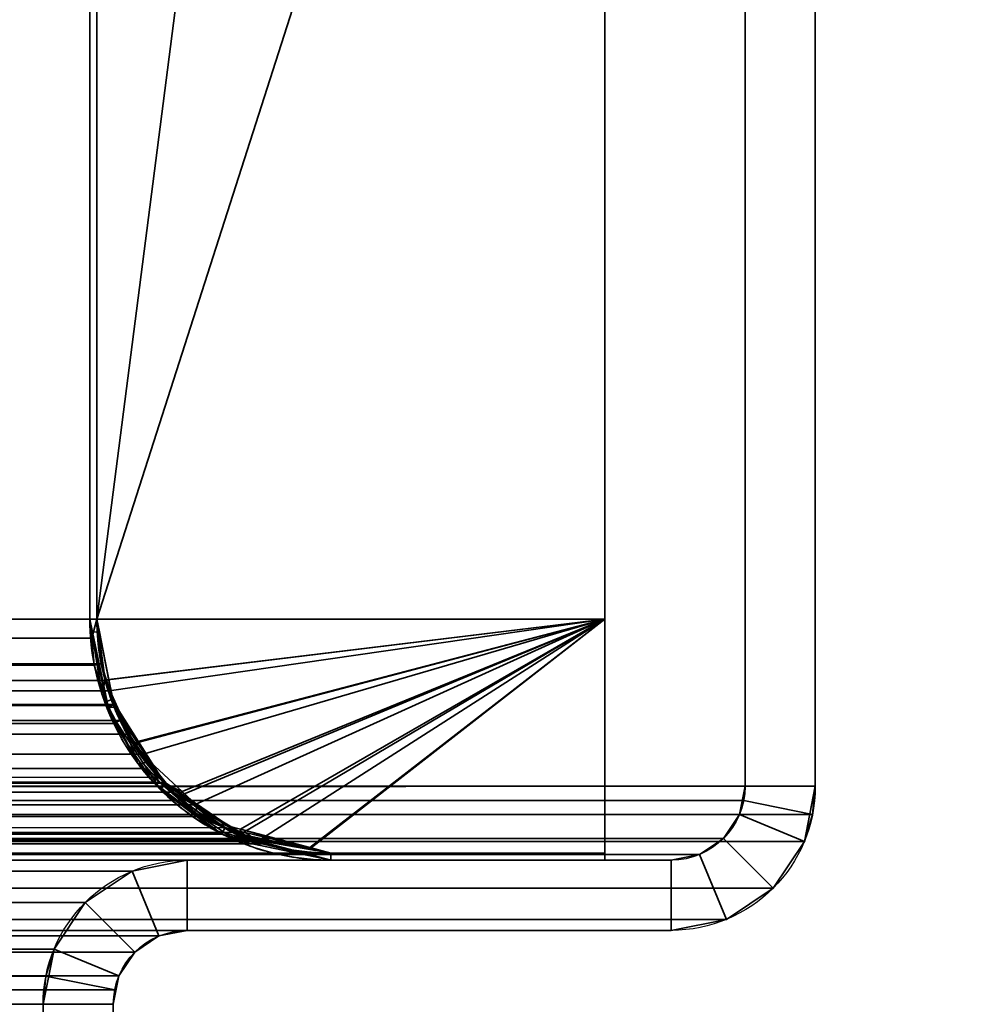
# Model space of a CAD drawing. Header units: millimetres. Extents: x -603 to 3703, y -115 to 193.
# Tile 830 of 1056: x 1959 to 1980, y 47 to 68. Entities that reach past the tile are written whole.
import ezdxf

# ---------------------------------------------------------------- set-up
doc = ezdxf.new("R2010")
doc.units = ezdxf.units.MM
doc.layers.add('152', color=7, linetype='Continuous', true_color=0xffffff)

# ---------------------------------------------------------------- blocks, each defined once
blk = doc.blocks.new('UG_SURFACE_002')
at = {"layer": '152', "color": 252, "linetype": 'Continuous', "lineweight": 35}
for points in [[(2165, -18, 2212.25), (2165, 174.4, 2212.25), (835, 174.4, 2212.25), (835, -18, 2212.25)], [(985, -18, 2062.25), (985, 174.4, 2062.25), (2015, 174.4, 2062.25), (2015, -18, 2062.25)]]:
    blk.add_3dface(points, dxfattribs=at)
blk = doc.blocks.new('UG_SURFACE_055')
at = {"layer": '152', "color": 252, "linetype": 'Continuous', "lineweight": 35}
for points in [[(1023.5, 51.58, 2023.75), (1976.5, 51.58, 2023.75), (1976.5, 76.92, 2023.75), (1023.5, 76.92, 2023.75)], [(1025, 51.58, 2022.25), (1025, 76.92, 2022.25), (1975, 76.92, 2022.25), (1975, 51.58, 2022.25)], [(1976.5, 76.92, 2023.75), (1976.5, 51.58, 2023.75), (1975, 51.58, 2022.25), (1975, 76.92, 2022.25)], [(1976.5, 51.58, 2023.75), (1023.5, 51.58, 2023.75), (1023.559, 50.979, 2023.691)], [(1976.441, 50.979, 2023.691), (1976.5, 51.58, 2023.75), (1023.559, 50.979, 2023.691)], [(1025.03, 51.272, 2022.22), (1025, 51.58, 2022.25), (1975, 51.58, 2022.25)], [(1025.03, 51.272, 2022.22), (1975, 51.58, 2022.25), (1974.97, 51.272, 2022.22)], [(1976.5, 51.58, 2023.75), (1976.441, 50.979, 2023.691), (1974.97, 51.272, 2022.22), (1975, 51.58, 2022.25)], [(1974.97, 51.272, 2022.22), (1974.88, 50.975, 2022.13), (1025.12, 50.975, 2022.13), (1025.03, 51.272, 2022.22)], [(1976.441, 50.979, 2023.691), (1976.266, 50.401, 2023.515), (1974.88, 50.975, 2022.13), (1974.97, 51.272, 2022.22)], [(1023.559, 50.979, 2023.691), (1023.734, 50.401, 2023.515), (1976.266, 50.401, 2023.515), (1976.441, 50.979, 2023.691)], [(1974.537, 50.463, 2021.787), (1025.463, 50.463, 2021.787), (1025.12, 50.975, 2022.13), (1974.88, 50.975, 2022.13)], [(1976.266, 50.401, 2023.515), (1975.598, 49.402, 2022.848), (1974.537, 50.463, 2021.787), (1974.88, 50.975, 2022.13)], [(1976.266, 50.401, 2023.515), (1023.734, 50.401, 2023.515), (1024.402, 49.402, 2022.848), (1975.598, 49.402, 2022.848)], [(1974.025, 50.12, 2021.275), (1025.975, 50.12, 2021.275), (1025.463, 50.463, 2021.787), (1974.537, 50.463, 2021.787)], [(1974.025, 50.12, 2021.275), (1974.537, 50.463, 2021.787), (1975.598, 49.402, 2022.848), (1974.599, 48.734, 2021.849)], [(1973.42, 50, 2020.67), (1026.58, 50, 2020.67), (1025.975, 50.12, 2021.275), (1974.025, 50.12, 2021.275)], [(1973.42, 50, 2020.67), (1974.025, 50.12, 2021.275), (1974.599, 48.734, 2021.849), (1973.42, 48.5, 2020.67)], [(1036.92, 50, 2010.33), (1026.58, 50, 2020.67), (1973.42, 50, 2020.67), (1963.08, 50, 2010.33)], [(1961.901, 49.766, 2009.151), (1038.099, 49.766, 2009.151), (1036.92, 50, 2010.33), (1963.08, 50, 2010.33)], [(1963.08, 48.5, 2010.33), (1962.475, 48.38, 2009.725), (1961.901, 49.766, 2009.151), (1963.08, 50, 2010.33)], [(1963.08, 50, 2010.33), (1973.42, 50, 2020.67), (1973.42, 48.5, 2020.67), (1963.08, 48.5, 2010.33)], [(1960.902, 49.098, 2008.152), (1039.098, 49.098, 2008.152), (1038.099, 49.766, 2009.151), (1961.901, 49.766, 2009.151)], [(1962.475, 48.38, 2009.725), (1961.963, 48.037, 2009.213), (1960.902, 49.098, 2008.152), (1961.901, 49.766, 2009.151)], [(1975.598, 49.402, 2022.848), (1024.402, 49.402, 2022.848), (1025.401, 48.734, 2021.849), (1974.599, 48.734, 2021.849)], [(1960.234, 48.099, 2007.484), (1039.766, 48.099, 2007.484), (1039.098, 49.098, 2008.152), (1960.902, 49.098, 2008.152)], [(1960.234, 48.099, 2007.484), (1960.902, 49.098, 2008.152), (1961.963, 48.037, 2009.213), (1961.62, 47.525, 2008.87)], [(1974.599, 48.734, 2021.849), (1025.401, 48.734, 2021.849), (1026.58, 48.5, 2020.67), (1973.42, 48.5, 2020.67)], [(1036.92, 48.5, 2010.33), (1963.08, 48.5, 2010.33), (1973.42, 48.5, 2020.67), (1026.58, 48.5, 2020.67)], [(1963.08, 48.5, 2010.33), (1036.92, 48.5, 2010.33), (1037.525, 48.38, 2009.725), (1962.475, 48.38, 2009.725)], [(1962.475, 48.38, 2009.725), (1037.525, 48.38, 2009.725), (1038.037, 48.037, 2009.213), (1961.963, 48.037, 2009.213)], [(1961.963, 48.037, 2009.213), (1038.037, 48.037, 2009.213), (1038.38, 47.525, 2008.87), (1961.62, 47.525, 2008.87)], [(1039.941, 47.521, 2007.309), (1039.766, 48.099, 2007.484), (1960.234, 48.099, 2007.484)], [(1039.941, 47.521, 2007.309), (1960.234, 48.099, 2007.484), (1960.059, 47.521, 2007.309)], [(1960.059, 47.521, 2007.309), (1960.234, 48.099, 2007.484), (1961.62, 47.525, 2008.87), (1961.53, 47.228, 2008.78)], [(1961.53, 47.228, 2008.78), (1038.38, 47.525, 2008.87), (1038.47, 47.228, 2008.78)], [(1961.53, 47.228, 2008.78), (1961.62, 47.525, 2008.87), (1038.38, 47.525, 2008.87)], [(1960.059, 47.521, 2007.309), (1040, 46.92, 2007.25), (1039.941, 47.521, 2007.309)], [(1960.059, 47.521, 2007.309), (1960, 46.92, 2007.25), (1040, 46.92, 2007.25)], [(1960, 46.92, 2007.25), (1960.059, 47.521, 2007.309), (1961.53, 47.228, 2008.78), (1961.5, 46.92, 2008.75)], [(1038.47, 47.228, 2008.78), (1961.5, 46.92, 2008.75), (1961.53, 47.228, 2008.78)], [(1038.47, 47.228, 2008.78), (1038.5, 46.92, 2008.75), (1961.5, 46.92, 2008.75)], [(1038.5, 7.25, 2008.75), (1961.5, 7.25, 2008.75), (1961.5, 46.92, 2008.75), (1038.5, 46.92, 2008.75)], [(1040, 7.25, 2007.25), (1040, 46.92, 2007.25), (1960, 46.92, 2007.25), (1960, 7.25, 2007.25)], [(1961.5, 46.92, 2008.75), (1961.5, 7.25, 2008.75), (1960, 7.25, 2007.25), (1960, 46.92, 2007.25)]]:
    blk.add_3dface(points, dxfattribs=at)
blk = doc.blocks.new('UG_SURFACE_056')
at = {"layer": '152', "color": 252, "linetype": 'Continuous', "lineweight": 35}
for points in [[(1975, 51.58, 2022.25), (1975, 76.92, 2022.25), (1975, 76.92, -8.75), (1975, 51.58, -8.75)], [(1976.5, 76.92, -8.75), (1976.5, 51.58, -8.75), (1975, 51.58, -8.75), (1975, 76.92, -8.75)], [(1976.5, 51.58, 2023.75), (1976.5, 76.92, 2023.75), (1975, 76.92, 2022.25), (1975, 51.58, 2022.25)], [(1976.5, 51.58, 2023.75), (1976.5, 51.58, -8.75), (1976.5, 76.92, -8.75), (1976.5, 76.92, 2023.75)], [(1975, 51.58, -8.75), (1974.88, 50.975, -8.75), (1974.88, 50.975, 2022.13)], [(1974.88, 50.975, 2022.13), (1974.97, 51.272, 2022.22), (1975, 51.58, -8.75)], [(1976.5, 51.58, -8.75), (1976.266, 50.401, -8.75), (1974.88, 50.975, -8.75), (1975, 51.58, -8.75)], [(1974.97, 51.272, 2022.22), (1975, 51.58, 2022.25), (1975, 51.58, -8.75)], [(1975, 51.58, 2022.25), (1974.97, 51.272, 2022.22), (1976.441, 50.979, 2023.691), (1976.5, 51.58, 2023.75)], [(1976.5, 51.58, -8.75), (1976.441, 50.979, 2023.691), (1976.266, 50.401, 2023.515)], [(1976.266, 50.401, 2023.515), (1976.266, 50.401, -8.75), (1976.5, 51.58, -8.75)], [(1976.5, 51.58, -8.75), (1976.5, 51.58, 2023.75), (1976.441, 50.979, 2023.691)], [(1974.97, 51.272, 2022.22), (1974.88, 50.975, 2022.13), (1976.266, 50.401, 2023.515), (1976.441, 50.979, 2023.691)], [(1974.88, 50.975, 2022.13), (1974.88, 50.975, -8.75), (1974.537, 50.463, -8.75), (1974.537, 50.463, 2021.787)], [(1974.537, 50.463, -8.75), (1974.88, 50.975, -8.75), (1976.266, 50.401, -8.75), (1975.598, 49.402, -8.75)], [(1974.88, 50.975, 2022.13), (1974.537, 50.463, 2021.787), (1975.598, 49.402, 2022.848), (1976.266, 50.401, 2023.515)], [(1974.537, 50.463, 2021.787), (1974.537, 50.463, -8.75), (1974.025, 50.12, -8.75), (1974.025, 50.12, 2021.275)], [(1975.598, 49.402, -8.75), (1974.599, 48.734, -8.75), (1974.025, 50.12, -8.75), (1974.537, 50.463, -8.75)], [(1974.599, 48.734, 2021.849), (1975.598, 49.402, 2022.848), (1974.537, 50.463, 2021.787), (1974.025, 50.12, 2021.275)], [(1975.598, 49.402, 2022.848), (1975.598, 49.402, -8.75), (1976.266, 50.401, -8.75), (1976.266, 50.401, 2023.515)], [(1974.025, 50.12, 2021.275), (1974.025, 50.12, -8.75), (1973.42, 50, -8.75), (1973.42, 50, 2020.67)], [(1973.42, 50, -8.75), (1974.025, 50.12, -8.75), (1974.599, 48.734, -8.75), (1973.42, 48.5, -8.75)], [(1973.42, 48.5, 2020.67), (1974.599, 48.734, 2021.849), (1974.025, 50.12, 2021.275), (1973.42, 50, 2020.67)], [(1963.08, 50, 2010.33), (1963.08, 50, -8.75), (1961.901, 49.766, -8.75), (1961.901, 49.766, 2009.151)], [(1963.08, 48.5, -8.75), (1962.475, 48.38, -8.75), (1961.901, 49.766, -8.75), (1963.08, 50, -8.75)], [(1963.08, 50, 2010.33), (1961.901, 49.766, 2009.151), (1962.475, 48.38, 2009.725), (1963.08, 48.5, 2010.33)], [(1963.08, 50, 2010.33), (1973.42, 50, 2020.67), (1973.42, 50, -8.75), (1963.08, 50, -8.75)], [(1963.08, 50, -8.75), (1973.42, 50, -8.75), (1973.42, 48.5, -8.75), (1963.08, 48.5, -8.75)], [(1963.08, 48.5, 2010.33), (1973.42, 48.5, 2020.67), (1973.42, 50, 2020.67), (1963.08, 50, 2010.33)], [(1961.901, 49.766, 2009.151), (1961.901, 49.766, -8.75), (1960.902, 49.098, -8.75), (1960.902, 49.098, 2008.152)], [(1960.902, 49.098, -8.75), (1961.901, 49.766, -8.75), (1962.475, 48.38, -8.75), (1961.963, 48.037, -8.75)], [(1961.901, 49.766, 2009.151), (1960.902, 49.098, 2008.152), (1961.963, 48.037, 2009.213), (1962.475, 48.38, 2009.725)], [(1974.599, 48.734, 2021.849), (1974.599, 48.734, -8.75), (1975.598, 49.402, -8.75), (1975.598, 49.402, 2022.848)], [(1960.902, 49.098, 2008.152), (1960.902, 49.098, -8.75), (1960.234, 48.099, -8.75), (1960.234, 48.099, 2007.484)], [(1961.963, 48.037, -8.75), (1961.62, 47.525, -8.75), (1960.234, 48.099, -8.75), (1960.902, 49.098, -8.75)], [(1961.62, 47.525, 2008.87), (1961.963, 48.037, 2009.213), (1960.902, 49.098, 2008.152), (1960.234, 48.099, 2007.484)], [(1973.42, 48.5, 2020.67), (1973.42, 48.5, -8.75), (1974.599, 48.734, -8.75), (1974.599, 48.734, 2021.849)], [(1962.475, 48.38, 2009.725), (1962.475, 48.38, -8.75), (1963.08, 48.5, -8.75), (1963.08, 48.5, 2010.33)], [(1963.08, 48.5, 2010.33), (1963.08, 48.5, -8.75), (1973.42, 48.5, -8.75), (1973.42, 48.5, 2020.67)], [(1961.963, 48.037, 2009.213), (1961.963, 48.037, -8.75), (1962.475, 48.38, -8.75), (1962.475, 48.38, 2009.725)], [(1960.234, 48.099, -8.75), (1960, 46.92, -8.75), (1960, 46.92, 2007.25)], [(1960, 46.92, 2007.25), (1960.059, 47.521, 2007.309), (1960.234, 48.099, -8.75)], [(1960, 46.92, -8.75), (1960.234, 48.099, -8.75), (1961.62, 47.525, -8.75), (1961.5, 46.92, -8.75)], [(1960.059, 47.521, 2007.309), (1960.234, 48.099, 2007.484), (1960.234, 48.099, -8.75)], [(1961.53, 47.228, 2008.78), (1961.62, 47.525, 2008.87), (1960.234, 48.099, 2007.484), (1960.059, 47.521, 2007.309)], [(1961.62, 47.525, 2008.87), (1961.62, 47.525, -8.75), (1961.963, 48.037, -8.75), (1961.963, 48.037, 2009.213)], [(1961.5, 46.92, 2008.75), (1961.53, 47.228, 2008.78), (1960.059, 47.521, 2007.309), (1960, 46.92, 2007.25)], [(1961.53, 47.228, 2008.78), (1961.5, 46.92, -8.75), (1961.62, 47.525, -8.75)], [(1961.62, 47.525, -8.75), (1961.62, 47.525, 2008.87), (1961.53, 47.228, 2008.78)], [(1961.53, 47.228, 2008.78), (1961.5, 46.92, 2008.75), (1961.5, 46.92, -8.75)], [(1960, 7.25, 2007.25), (1960, 46.92, 2007.25), (1960, 46.92, -8.75), (1960, 7.25, -8.75)], [(1961.5, 46.92, -8.75), (1961.5, 7.25, -8.75), (1960, 7.25, -8.75), (1960, 46.92, -8.75)], [(1960, 46.92, 2007.25), (1960, 7.25, 2007.25), (1961.5, 7.25, 2008.75), (1961.5, 46.92, 2008.75)], [(1961.5, 7.25, 2008.75), (1961.5, 7.25, -8.75), (1961.5, 46.92, -8.75), (1961.5, 46.92, 2008.75)]]:
    blk.add_3dface(points, dxfattribs=at)
blk = doc.blocks.new('UG_SURFACE_066')
at = {"layer": '152', "color": 14, "linetype": 'Continuous', "lineweight": 35}
for points in [[(1972, 50.15, 2019.25), (1972, 55.15, 2019.25), (1028, 55.15, 2019.25), (1028, 50.15, 2019.25)], [(1972, 55.15, 2019.25), (1961.15, 55.15, 2008.4), (1038.85, 55.15, 2008.4), (1028, 55.15, 2019.25)], [(1038.759, 54.198, 2008.492), (1961.15, 55.15, 2008.4), (1961.324, 53.842, 2008.574)], [(1038.759, 54.198, 2008.492), (1038.85, 55.15, 2008.4), (1961.15, 55.15, 2008.4)], [(1961.414, 53.622, 2008.664), (1961.324, 53.842, 2008.574), (1961.15, 55.15, 2008.4), (1972, 55.15, 2019.25)], [(1972, 55.15, 2019.25), (1962.136, 52.266, 2009.386), (1961.794, 52.695, 2009.044), (1961.414, 53.622, 2008.664)], [(1972, 55.15, 2019.25), (1963.232, 51.184, 2010.482), (1962.782, 51.454, 2010.032), (1962.136, 52.266, 2009.386)], [(1964.607, 50.417, 2011.857), (1964.471, 50.44, 2011.721), (1963.232, 51.184, 2010.482), (1972, 55.15, 2019.25)], [(1972, 55.15, 2019.25), (1972, 50.15, 2019.25), (1966.15, 50.15, 2013.4), (1964.607, 50.417, 2011.857)], [(1961.324, 53.842, 2008.574), (1038.571, 53.63, 2008.68), (1038.759, 54.198, 2008.492)], [(1961.324, 53.842, 2008.574), (1961.414, 53.622, 2008.664), (1038.571, 53.63, 2008.68)], [(1038.357, 52.984, 2008.893), (1038.571, 53.63, 2008.68), (1961.414, 53.622, 2008.664)], [(1038.357, 52.984, 2008.893), (1961.414, 53.622, 2008.664), (1961.794, 52.695, 2009.044)], [(1961.794, 52.695, 2009.044), (1037.864, 52.257, 2009.386), (1038.357, 52.984, 2008.893)], [(1961.794, 52.695, 2009.044), (1962.136, 52.266, 2009.386), (1037.864, 52.257, 2009.386)], [(1037.534, 51.769, 2009.716), (1962.136, 52.266, 2009.386), (1962.782, 51.454, 2010.032)], [(1037.534, 51.769, 2009.716), (1037.864, 52.257, 2009.386), (1962.136, 52.266, 2009.386)], [(1962.782, 51.454, 2010.032), (1036.762, 51.184, 2010.488), (1037.534, 51.769, 2009.716)], [(1962.782, 51.454, 2010.032), (1963.232, 51.184, 2010.482), (1036.762, 51.184, 2010.488)], [(1036.116, 50.693, 2011.134), (1963.232, 51.184, 2010.482), (1964.471, 50.44, 2011.721)], [(1036.116, 50.693, 2011.134), (1036.762, 51.184, 2010.488), (1963.232, 51.184, 2010.482)], [(1033.85, 50.15, 2013.4), (1035.38, 50.517, 2011.87), (1964.607, 50.417, 2011.857)], [(1964.471, 50.44, 2011.721), (1035.38, 50.517, 2011.87), (1036.116, 50.693, 2011.134)], [(1964.471, 50.44, 2011.721), (1964.607, 50.417, 2011.857), (1035.38, 50.517, 2011.87)], [(1964.607, 50.417, 2011.857), (1966.15, 50.15, 2013.4), (1033.85, 50.15, 2013.4)], [(1966.15, 50.15, 2013.4), (1972, 50.15, 2019.25), (1028, 50.15, 2019.25), (1033.85, 50.15, 2013.4)]]:
    blk.add_3dface(points, dxfattribs=at)
blk = doc.blocks.new('UG_SURFACE_067')
at = {"layer": '152', "color": 7, "linetype": 'Continuous', "lineweight": 35}
for points in [[(1961.15, 55.15, 2008.4), (1961.15, 173.15, 2008.4), (1038.85, 173.15, 2008.4), (1038.85, 55.15, 2008.4)], [(1039, 55.15, 2008.25), (1039, 173.15, 2008.25), (1961, 173.15, 2008.25), (1961, 55.15, 2008.25)], [(1961, 55.15, 2008.25), (1961, 173.15, 2008.25), (1961.15, 173.15, 2008.4), (1961.15, 55.15, 2008.4)], [(1961.241, 54.198, 2008.492), (1038.85, 55.15, 2008.4), (1038.676, 53.842, 2008.574)], [(1961.241, 54.198, 2008.492), (1961.15, 55.15, 2008.4), (1038.85, 55.15, 2008.4)], [(1961.039, 54.744, 2008.289), (1038.947, 54.75, 2008.303), (1039, 55.15, 2008.25)], [(1039, 55.15, 2008.25), (1961, 55.15, 2008.25), (1961.039, 54.744, 2008.289)], [(1961.039, 54.744, 2008.289), (1961, 55.15, 2008.25), (1961.15, 55.15, 2008.4)], [(1961.15, 55.15, 2008.4), (1961.241, 54.198, 2008.492), (1961.094, 54.17, 2008.344), (1961.039, 54.744, 2008.289)], [(1038.821, 53.802, 2008.43), (1038.947, 54.75, 2008.303), (1961.039, 54.744, 2008.289)], [(1038.821, 53.802, 2008.43), (1961.039, 54.744, 2008.289), (1961.094, 54.17, 2008.344)], [(1961.094, 54.17, 2008.344), (1038.619, 53.309, 2008.631), (1038.821, 53.802, 2008.43)], [(1961.094, 54.17, 2008.344), (1961.381, 53.304, 2008.631), (1038.619, 53.309, 2008.631)], [(1038.676, 53.842, 2008.574), (1961.529, 53.33, 2008.779), (1961.241, 54.198, 2008.492)], [(1961.381, 53.304, 2008.631), (1961.094, 54.17, 2008.344), (1961.241, 54.198, 2008.492), (1961.529, 53.33, 2008.779)], [(1038.676, 53.842, 2008.574), (1038.469, 53.337, 2008.781), (1961.529, 53.33, 2008.779)], [(1962.466, 51.769, 2009.716), (1038.469, 53.337, 2008.781), (1038.206, 52.695, 2009.044)], [(1038.337, 52.621, 2008.914), (1038.619, 53.309, 2008.631), (1961.381, 53.304, 2008.631)], [(1038.337, 52.621, 2008.914), (1961.381, 53.304, 2008.631), (1961.508, 52.92, 2008.758)], [(1962.466, 51.769, 2009.716), (1961.643, 52.984, 2008.893), (1038.469, 53.337, 2008.781)], [(1961.643, 52.984, 2008.893), (1961.529, 53.33, 2008.779), (1038.469, 53.337, 2008.781)], [(1961.529, 53.33, 2008.779), (1961.643, 52.984, 2008.893), (1961.508, 52.92, 2008.758), (1961.381, 53.304, 2008.631)], [(1961.508, 52.92, 2008.758), (1037.832, 51.988, 2009.418), (1038.337, 52.621, 2008.914)], [(1961.508, 52.92, 2008.758), (1962.157, 51.961, 2009.407), (1037.832, 51.988, 2009.418)], [(1962.157, 51.961, 2009.407), (1961.508, 52.92, 2008.758), (1961.643, 52.984, 2008.893), (1962.466, 51.769, 2009.716)], [(1038.206, 52.695, 2009.044), (1037.369, 51.644, 2009.881), (1962.625, 51.648, 2009.876)], [(1038.206, 52.695, 2009.044), (1962.625, 51.648, 2009.876), (1962.466, 51.769, 2009.716)], [(1037.319, 51.343, 2009.931), (1037.832, 51.988, 2009.418), (1962.157, 51.961, 2009.407)], [(1037.319, 51.343, 2009.931), (1962.157, 51.961, 2009.407), (1962.356, 51.668, 2009.606)], [(1962.466, 51.769, 2009.716), (1962.356, 51.668, 2009.606), (1962.157, 51.961, 2009.407)], [(1962.356, 51.668, 2009.606), (1962.466, 51.769, 2009.716), (1962.625, 51.648, 2009.876)], [(1962.356, 51.668, 2009.606), (1036.676, 50.957, 2010.574), (1037.319, 51.343, 2009.931)], [(1962.356, 51.668, 2009.606), (1963.323, 50.934, 2010.573), (1036.676, 50.957, 2010.574)], [(1963.884, 50.693, 2011.134), (1037.369, 51.644, 2009.881), (1037.218, 51.454, 2010.032)], [(1963.884, 50.693, 2011.134), (1962.625, 51.648, 2009.876), (1037.369, 51.644, 2009.881)], [(1962.625, 51.648, 2009.876), (1963.884, 50.693, 2011.134), (1963.323, 50.934, 2010.573), (1962.356, 51.668, 2009.606)], [(1037.218, 51.454, 2010.032), (1035.682, 50.532, 2011.568), (1964.32, 50.589, 2011.57)], [(1037.218, 51.454, 2010.032), (1964.32, 50.589, 2011.57), (1963.884, 50.693, 2011.134)], [(1035.579, 50.299, 2011.671), (1036.676, 50.957, 2010.574), (1963.323, 50.934, 2010.573)], [(1035.579, 50.299, 2011.671), (1963.323, 50.934, 2010.573), (1963.816, 50.559, 2011.066)], [(1963.884, 50.693, 2011.134), (1963.816, 50.559, 2011.066), (1963.323, 50.934, 2010.573)], [(1963.816, 50.559, 2011.066), (1035.334, 50.257, 2011.916), (1035.579, 50.299, 2011.671)], [(1963.816, 50.559, 2011.066), (1964.679, 50.352, 2011.929), (1035.334, 50.257, 2011.916)], [(1035.529, 50.44, 2011.721), (1966.15, 50.15, 2013.4), (1964.32, 50.589, 2011.57)], [(1964.32, 50.589, 2011.57), (1035.682, 50.532, 2011.568), (1035.529, 50.44, 2011.721)], [(1964.679, 50.352, 2011.929), (1963.816, 50.559, 2011.066), (1963.884, 50.693, 2011.134), (1964.32, 50.589, 2011.57)], [(1964.32, 50.589, 2011.57), (1966.15, 50.15, 2013.4), (1966.15, 50, 2013.4), (1964.679, 50.352, 2011.929)], [(1035.529, 50.44, 2011.721), (1033.85, 50.15, 2013.4), (1966.15, 50.15, 2013.4)], [(1035.334, 50.257, 2011.916), (1964.679, 50.352, 2011.929), (1966.15, 50, 2013.4)], [(1028, 50.15, 2019.25), (1028, 50, 2019.25), (1972, 50, 2019.25), (1972, 50.15, 2019.25)], [(1972, 50.15, 2019.25), (1966.15, 50.15, 2013.4), (1033.85, 50.15, 2013.4), (1028, 50.15, 2019.25)], [(1966.15, 50, 2013.4), (1033.85, 50, 2013.4), (1035.334, 50.257, 2011.916)], [(1966.15, 50.15, 2013.4), (1972, 50.15, 2019.25), (1972, 50, 2019.25), (1966.15, 50, 2013.4)], [(1972, 50, 2019.25), (1028, 50, 2019.25), (1033.85, 50, 2013.4), (1966.15, 50, 2013.4)]]:
    blk.add_3dface(points, dxfattribs=at)
blk = doc.blocks.new('UG_SURFACE_068')
at = {"layer": '152', "color": 41, "linetype": 'Continuous', "lineweight": 35}
for points in [[(1961.15, 173.15, 2008.4), (1961.15, 55.15, 2008.4), (1038.85, 55.15, 2008.4), (1038.85, 173.15, 2008.4)], [(1972, 89, 2019.25), (1972, 55.15, 2019.25), (1961.15, 55.15, 2008.4), (1961.15, 173.15, 2008.4)], [(1972, 55.15, 2019.25), (1972, 89, 2019.25), (1028, 89, 2019.25), (1028, 55.15, 2019.25)], [(1961.15, 55.15, 2008.4), (1972, 55.15, 2019.25), (1028, 55.15, 2019.25), (1038.85, 55.15, 2008.4)]]:
    blk.add_3dface(points, dxfattribs=at)
blk = doc.blocks.new('UG_SURFACE_073')
at = {"layer": '152', "color": 14, "linetype": 'Continuous', "lineweight": 35}
for points in [[(1961.323, 53.846, 2008.573), (1961.15, 55.15, -5.75), (1961.406, 53.861, -5.75)], [(1961.323, 53.846, 2008.573), (1961.15, 55.15, 2008.4), (1961.15, 55.15, -5.75)], [(1972, 55.15, 2019.25), (1972, 55.15, -5.75), (1961.15, 55.15, -5.75), (1961.15, 55.15, 2008.4)], [(1961.406, 53.861, -5.75), (1961.15, 55.15, -5.75), (1972, 55.15, -5.75)], [(1972, 55.15, 2019.25), (1961.15, 55.15, 2008.4), (1961.323, 53.846, 2008.573), (1961.323, 53.845, 2008.574)], [(1961.323, 53.845, 2008.574), (1961.939, 52.49, 2009.189), (1972, 55.15, 2019.25)], [(1972, 55.15, -5.75), (1962.003, 52.529, -5.75), (1961.531, 53.237, -5.75), (1961.406, 53.861, -5.75)], [(1972, 55.15, 2019.25), (1961.939, 52.49, 2009.189), (1961.993, 52.372, 2009.243), (1962.971, 51.464, 2010.221)], [(1962.949, 51.391, -5.75), (1962.614, 51.614, -5.75), (1962.003, 52.529, -5.75), (1972, 55.15, -5.75)], [(1964.204, 50.552, -5.75), (1962.949, 51.391, -5.75), (1972, 55.15, -5.75)], [(1972, 55.15, 2019.25), (1962.971, 51.464, 2010.221), (1963.689, 50.797, 2010.939), (1964.215, 50.659, 2011.465)], [(1972, 55.15, -5.75), (1965.7, 50.24, -5.75), (1964.237, 50.531, -5.75), (1964.204, 50.552, -5.75)], [(1964.215, 50.659, 2011.465), (1965.699, 50.269, 2012.949), (1972, 55.15, 2019.25)], [(1965.699, 50.269, 2012.949), (1966.15, 50.15, 2013.4), (1972, 50.15, 2019.25), (1972, 55.15, 2019.25)], [(1972, 55.15, -5.75), (1972, 50.15, -5.75), (1966.15, 50.15, -5.75), (1965.7, 50.24, -5.75)], [(1972, 50.15, -5.75), (1972, 55.15, -5.75), (1972, 55.15, 2019.25), (1972, 50.15, 2019.25)], [(1961.406, 53.861, -5.75), (1961.323, 53.845, 2008.574), (1961.323, 53.846, 2008.573)], [(1961.323, 53.845, 2008.574), (1961.406, 53.861, -5.75), (1961.531, 53.237, -5.75)], [(1961.531, 53.237, -5.75), (1961.939, 52.49, 2009.189), (1961.323, 53.845, 2008.574)], [(1961.531, 53.237, -5.75), (1962.003, 52.529, -5.75), (1961.939, 52.49, 2009.189)], [(1961.993, 52.372, 2009.243), (1961.939, 52.49, 2009.189), (1962.003, 52.529, -5.75)], [(1961.993, 52.372, 2009.243), (1962.003, 52.529, -5.75), (1962.614, 51.614, -5.75)], [(1962.614, 51.614, -5.75), (1962.971, 51.464, 2010.221), (1961.993, 52.372, 2009.243)], [(1962.614, 51.614, -5.75), (1962.949, 51.391, -5.75), (1962.971, 51.464, 2010.221)], [(1963.689, 50.797, 2010.939), (1962.971, 51.464, 2010.221), (1962.949, 51.391, -5.75)], [(1963.689, 50.797, 2010.939), (1962.949, 51.391, -5.75), (1964.204, 50.552, -5.75)], [(1964.204, 50.552, -5.75), (1964.215, 50.659, 2011.465), (1963.689, 50.797, 2010.939)], [(1964.215, 50.659, 2011.465), (1964.204, 50.552, -5.75), (1964.237, 50.531, -5.75)], [(1965.7, 50.24, -5.75), (1965.699, 50.269, 2012.949), (1964.215, 50.659, 2011.465)], [(1964.215, 50.659, 2011.465), (1964.237, 50.531, -5.75), (1965.7, 50.24, -5.75)], [(1966.15, 50.15, -5.75), (1966.15, 50.15, 2013.4), (1965.699, 50.269, 2012.949)], [(1965.699, 50.269, 2012.949), (1965.7, 50.24, -5.75), (1966.15, 50.15, -5.75)], [(1966.15, 50.15, 2013.4), (1966.15, 50.15, -5.75), (1972, 50.15, -5.75), (1972, 50.15, 2019.25)]]:
    blk.add_3dface(points, dxfattribs=at)
blk = doc.blocks.new('UG_SURFACE_074')
at = {"layer": '152', "color": 7, "linetype": 'Continuous', "lineweight": 35}
for points in [[(1961, 55.15, -5.75), (1961, 173.15, -5.75), (1961.15, 173.15, -5.75), (1961.15, 55.15, -5.75)], [(1961, 55.15, 2008.25), (1961, 173.15, 2008.25), (1961, 173.15, -5.75), (1961, 55.15, -5.75)], [(1961, 173.15, 2008.25), (1961, 55.15, 2008.25), (1961.15, 55.15, 2008.4), (1961.15, 173.15, 2008.4)], [(1961.15, 55.15, -5.75), (1961.15, 173.15, -5.75), (1961.15, 173.15, 2008.4), (1961.15, 55.15, 2008.4)], [(1961.054, 54.869, -5.75), (1961, 55.15, -5.75), (1961.15, 55.15, -5.75), (1961.203, 54.878, -5.75)], [(1961.255, 53.55, 2008.505), (1961, 55.15, -5.75), (1961.054, 54.869, -5.75)], [(1961.255, 53.55, 2008.505), (1961, 55.15, 2008.25), (1961, 55.15, -5.75)], [(1961, 55.15, 2008.25), (1961.255, 53.55, 2008.505), (1961.324, 53.842, 2008.574), (1961.15, 55.15, 2008.4)], [(1961.509, 53.311, -5.75), (1961.484, 53.439, -5.75), (1961.15, 55.15, 2008.4)], [(1961.15, 55.15, 2008.4), (1961.324, 53.842, 2008.574), (1961.509, 53.311, -5.75)], [(1961.484, 53.439, -5.75), (1961.203, 54.878, -5.75), (1961.15, 55.15, 2008.4)], [(1961.203, 54.878, -5.75), (1961.15, 55.15, -5.75), (1961.15, 55.15, 2008.4)], [(1961.338, 53.386, -5.75), (1961.054, 54.869, -5.75), (1961.203, 54.878, -5.75), (1961.484, 53.439, -5.75)], [(1961.392, 53.286, 2008.642), (1961.054, 54.869, -5.75), (1961.338, 53.386, -5.75)], [(1961.054, 54.869, -5.75), (1961.392, 53.286, 2008.642), (1961.255, 53.55, 2008.505)], [(1961.532, 53.335, 2008.782), (1961.324, 53.842, 2008.574), (1961.255, 53.55, 2008.505), (1961.392, 53.286, 2008.642)], [(1961.324, 53.842, 2008.574), (1961.532, 53.335, 2008.782), (1961.509, 53.311, -5.75)], [(1961.361, 53.269, -5.75), (1961.338, 53.386, -5.75), (1961.484, 53.439, -5.75), (1961.509, 53.311, -5.75)], [(1961.338, 53.386, -5.75), (1961.361, 53.269, -5.75), (1961.392, 53.286, 2008.642)], [(1961.509, 53.311, -5.75), (1961.516, 53.272, -5.75), (1961.368, 53.258, -5.75), (1961.361, 53.269, -5.75)], [(1961.361, 53.269, -5.75), (1961.368, 53.258, -5.75), (1961.392, 53.286, 2008.642)], [(1962.026, 52.065, 2009.276), (1961.392, 53.286, 2008.642), (1961.368, 53.258, -5.75)], [(1961.516, 53.272, -5.75), (1962.256, 52.156, -5.75), (1962.143, 52.068, -5.75), (1961.368, 53.258, -5.75)], [(1962.026, 52.065, 2009.276), (1961.368, 53.258, -5.75), (1962.143, 52.068, -5.75)], [(1961.392, 53.286, 2008.642), (1962.026, 52.065, 2009.276), (1961.794, 52.695, 2009.044), (1961.532, 53.335, 2008.782)], [(1961.516, 53.272, -5.75), (1961.509, 53.311, -5.75), (1961.532, 53.335, 2008.782)], [(1962.256, 52.156, -5.75), (1961.516, 53.272, -5.75), (1961.532, 53.335, 2008.782)], [(1962.614, 51.614, -5.75), (1962.256, 52.156, -5.75), (1961.532, 53.335, 2008.782)], [(1961.532, 53.335, 2008.782), (1961.794, 52.695, 2009.044), (1962.614, 51.614, -5.75)], [(1961.794, 52.695, 2009.044), (1962.632, 51.643, 2009.882), (1962.614, 51.614, -5.75)], [(1962.632, 51.643, 2009.882), (1961.794, 52.695, 2009.044), (1962.026, 52.065, 2009.276), (1962.552, 51.609, 2009.802)], [(1962.143, 52.068, -5.75), (1962.552, 51.609, 2009.802), (1962.026, 52.065, 2009.276)], [(1962.508, 51.508, -5.75), (1962.143, 52.068, -5.75), (1962.256, 52.156, -5.75), (1962.614, 51.614, -5.75)], [(1962.143, 52.068, -5.75), (1962.508, 51.508, -5.75), (1962.552, 51.609, 2009.802)], [(1962.614, 51.614, -5.75), (1963.317, 51.153, -5.75), (1963.228, 51.024, -5.75), (1962.508, 51.508, -5.75)], [(1963.68, 50.631, 2010.93), (1962.552, 51.609, 2009.802), (1962.508, 51.508, -5.75)], [(1962.552, 51.609, 2009.802), (1962.782, 51.454, 2010.032), (1962.632, 51.643, 2009.882)], [(1962.782, 51.454, 2010.032), (1962.552, 51.609, 2009.802), (1963.68, 50.631, 2010.93)], [(1963.317, 51.153, -5.75), (1962.614, 51.614, -5.75), (1962.632, 51.643, 2009.882)], [(1964.31, 50.501, -5.75), (1963.317, 51.153, -5.75), (1962.632, 51.643, 2009.882)], [(1962.632, 51.643, 2009.882), (1962.782, 51.454, 2010.032), (1964.31, 50.501, -5.75)], [(1963.68, 50.631, 2010.93), (1962.508, 51.508, -5.75), (1963.228, 51.024, -5.75)], [(1962.782, 51.454, 2010.032), (1964.319, 50.532, 2011.569), (1964.31, 50.501, -5.75)], [(1964.319, 50.532, 2011.569), (1962.782, 51.454, 2010.032), (1963.68, 50.631, 2010.93), (1964.27, 50.48, 2011.519)], [(1964.125, 50.42, -5.75), (1963.228, 51.024, -5.75), (1963.317, 51.153, -5.75), (1964.31, 50.501, -5.75)], [(1963.228, 51.024, -5.75), (1964.27, 50.48, 2011.519), (1963.68, 50.631, 2010.93)], [(1963.228, 51.024, -5.75), (1964.125, 50.42, -5.75), (1964.27, 50.48, 2011.519)], [(1964.31, 50.501, -5.75), (1964.261, 50.392, -5.75), (1964.125, 50.42, -5.75)], [(1964.31, 50.501, -5.75), (1964.646, 50.437, -5.75), (1964.607, 50.32, -5.75), (1964.261, 50.392, -5.75)], [(1964.27, 50.48, 2011.519), (1964.471, 50.44, 2011.721), (1964.319, 50.532, 2011.569)], [(1964.646, 50.437, -5.75), (1964.31, 50.501, -5.75), (1964.319, 50.532, 2011.569)], [(1966.15, 50.15, -5.75), (1964.646, 50.437, -5.75), (1964.319, 50.532, 2011.569)], [(1964.319, 50.532, 2011.569), (1964.471, 50.44, 2011.721), (1966.15, 50.15, -5.75)], [(1964.125, 50.42, -5.75), (1964.261, 50.392, -5.75), (1964.27, 50.48, 2011.519)], [(1964.27, 50.48, 2011.519), (1964.261, 50.392, -5.75), (1964.607, 50.32, -5.75)], [(1964.607, 50.32, -5.75), (1966.15, 50, 2013.4), (1964.27, 50.48, 2011.519)], [(1964.471, 50.44, 2011.721), (1964.27, 50.48, 2011.519), (1966.15, 50, 2013.4)], [(1964.471, 50.44, 2011.721), (1966.15, 50.15, 2013.4), (1966.15, 50.15, -5.75)], [(1966.15, 50, 2013.4), (1966.15, 50.15, 2013.4), (1964.471, 50.44, 2011.721)], [(1966.15, 50, -5.75), (1964.607, 50.32, -5.75), (1964.646, 50.437, -5.75), (1966.15, 50.15, -5.75)], [(1964.607, 50.32, -5.75), (1966.15, 50, -5.75), (1966.15, 50, 2013.4)], [(1972, 50.15, 2019.25), (1972, 50.15, -5.75), (1966.15, 50.15, -5.75), (1966.15, 50.15, 2013.4)], [(1972, 50.15, -5.75), (1972, 50, -5.75), (1966.15, 50, -5.75), (1966.15, 50.15, -5.75)], [(1966.15, 50, 2013.4), (1972, 50, 2019.25), (1972, 50.15, 2019.25), (1966.15, 50.15, 2013.4)], [(1972, 50.15, 2019.25), (1972, 50, 2019.25), (1972, 50, -5.75), (1972, 50.15, -5.75)], [(1972, 50, 2019.25), (1966.15, 50, 2013.4), (1966.15, 50, -5.75), (1972, 50, -5.75)]]:
    blk.add_3dface(points, dxfattribs=at)
blk = doc.blocks.new('UG_SURFACE_077')
at = {"layer": '152', "color": 41, "linetype": 'Continuous', "lineweight": 35}
for points in [[(1961.15, 173.15, -5.75), (1961.15, 55.15, -5.75), (1961.15, 55.15, 2008.4), (1961.15, 173.15, 2008.4)], [(1961.15, 55.15, -5.75), (1961.15, 173.15, -5.75), (1973, 173.15, -5.75), (1973, 147.3, -5.75)], [(1961.15, 173.15, 2008.4), (1961.15, 55.15, 2008.4), (1972, 55.15, 2019.25), (1972, 89, 2019.25)], [(1961.15, 55.15, -5.75), (1973, 147.3, -5.75), (1972, 89, -5.75)], [(1972, 89, -5.75), (1972, 55.15, -5.75), (1961.15, 55.15, -5.75)], [(1972, 55.15, -5.75), (1972, 89, -5.75), (1972, 89, 2019.25), (1972, 55.15, 2019.25)], [(1961.15, 55.15, 2008.4), (1961.15, 55.15, -5.75), (1972, 55.15, -5.75), (1972, 55.15, 2019.25)]]:
    blk.add_3dface(points, dxfattribs=at)

msp = doc.modelspace()

# ---------------------------------------------------------------- linework, layer by layer
at = {"layer": '152', "linetype": 'Continuous', "lineweight": -3}
for p, q in [((1961, 55.15, 2008.25), (1961, 173.15, 2008.25)), ((1961, 55.15, -5.75), (1961, 173.15, -5.75)), ((1961, 55.15, 2008.25), (1961, 173.15, 2008.25)), ((1961.15, 173.15, -5.75), (1961.15, 55.15, -5.75)), ((1961.15, 55.15, 2008.4), (1961.15, 173.15, 2008.4)), ((1961.15, 173.15, 2008.4), (1961.15, 55.15, 2008.4)), ((1961.15, 55.15, 2008.4), (1961.15, 173.15, 2008.4)), ((1961.15, 55.15, -5.75), (1961.15, 173.15, -5.75)), ((1961.15, 173.15, 2008.4), (1961.15, 55.15, 2008.4)), ((1972, 55.15, 2019.25), (1972, 89, 2019.25)), ((1972, 89, -5.75), (1972, 55.15, -5.75)), ((1972, 55.15, 2019.25), (1972, 89, 2019.25)), ((1975, 51.58, -8.75), (1975, 76.92, -8.75)), ((1975, 51.58, 2022.25), (1975, 76.92, 2022.25)), ((1975, 51.58, 2022.25), (1975, 76.92, 2022.25)), ((1976.5, 51.58, 2023.75), (1976.5, 76.92, 2023.75)), ((1976.5, 51.58, -8.75), (1976.5, 76.92, -8.75)), ((1976.5, 51.58, 2023.75), (1976.5, 76.92, 2023.75)), ((1972, 55.15, 2019.25), (1028, 55.15, 2019.25)), ((1028, 55.15, 2019.25), (1972, 55.15, 2019.25)), ((1961.15, 55.15, 2008.4), (1038.85, 55.15, 2008.4)), ((1038.85, 55.15, 2008.4), (1961.15, 55.15, 2008.4)), ((1961, 55.15, 2008.25), (1039, 55.15, 2008.25)), ((1961, 55.15, -5.75), (1961, 55.15, 2008.25)), ((1972, 55.15, 2019.25), (1961.15, 55.15, 2008.4)), ((1972, 55.15, -5.75), (1961.15, 55.15, -5.75)), ((1972, 55.15, 2019.25), (1961.15, 55.15, 2008.4)), ((1961.15, 55.15, 2008.4), (1961.15, 55.15, -5.75)), ((1961.15, 55.15, -5.75), (1972, 55.15, -5.75)), ((1961.15, 55.15, 2008.4), (1972, 55.15, 2019.25)), ((1961.15, 55.15, -5.75), (1961.15, 55.15, 2008.4)), ((1961.15, 55.15, 2008.4), (1972, 55.15, 2019.25)), ((1972, 55.15, 2019.25), (1972, 55.15, -5.75)), ((1972, 50.15, 2019.25), (1972, 55.15, 2019.25)), ((1972, 55.15, -5.75), (1972, 50.15, -5.75)), ((1972, 50.15, 2019.25), (1972, 55.15, 2019.25)), ((1972, 55.15, -5.75), (1972, 55.15, 2019.25)), ((1976.5, 51.58, 2023.75), (1023.5, 51.58, 2023.75)), ((1975, 51.58, 2022.25), (1025, 51.58, 2022.25)), ((1975, 51.58, -8.75), (1975, 51.58, 2022.25)), ((1976.5, 51.58, -8.75), (1976.5, 51.58, 2023.75)), ((1028, 50.15, 2019.25), (1972, 50.15, 2019.25)), ((1972, 50.15, 2019.25), (1028, 50.15, 2019.25)), ((1966.15, 50.15, 2013.4), (1033.85, 50.15, 2013.4)), ((1966.15, 50.15, 2013.4), (1033.85, 50.15, 2013.4)), ((1966.15, 50.15, -5.75), (1966.15, 50.15, 2013.4)), ((1972, 50.15, 2019.25), (1966.15, 50.15, 2013.4)), ((1966.15, 50.15, -5.75), (1972, 50.15, -5.75)), ((1966.15, 50.15, -5.75), (1966.15, 50.15, 2013.4)), ((1966.15, 50.15, 2013.4), (1972, 50.15, 2019.25)), ((1972, 50.15, -5.75), (1966.15, 50.15, -5.75)), ((1972, 50.15, 2019.25), (1966.15, 50.15, 2013.4)), ((1966.15, 50.15, 2013.4), (1972, 50.15, 2019.25)), ((1972, 50.15, -5.75), (1972, 50.15, 2019.25)), ((1972, 50, 2019.25), (1972, 50.15, 2019.25)), ((1972, 50, 2019.25), (1972, 50.15, 2019.25)), ((1972, 50.15, 2019.25), (1972, 50.15, -5.75)), ((1972, 50.15, -5.75), (1972, 50, -5.75)), ((1973.42, 50, 2020.67), (1026.58, 50, 2020.67)), ((1972, 50, 2019.25), (1028, 50, 2019.25)), ((1966.15, 50, 2013.4), (1033.85, 50, 2013.4)), ((1963.08, 50, 2010.33), (1036.92, 50, 2010.33)), ((1963.08, 50, -8.75), (1963.08, 50, 2010.33)), ((1963.08, 50, 2010.33), (1973.42, 50, 2020.67)), ((1963.08, 50, 2010.33), (1973.42, 50, 2020.67)), ((1963.08, 50, -8.75), (1973.42, 50, -8.75)), ((1966.15, 50, -5.75), (1966.15, 50, 2013.4)), ((1972, 50, 2019.25), (1966.15, 50, 2013.4)), ((1966.15, 50, 2013.4), (1972, 50, 2019.25)), ((1972, 50, -5.75), (1966.15, 50, -5.75)), ((1972, 50, -5.75), (1972, 50, 2019.25)), ((1973.42, 50, -8.75), (1973.42, 50, 2020.67)), ((1973.42, 48.5, 2020.67), (1026.58, 48.5, 2020.67)), ((1963.08, 48.5, 2010.33), (1036.92, 48.5, 2010.33)), ((1963.08, 48.5, 2010.33), (1973.42, 48.5, 2020.67)), ((1963.08, 48.5, -8.75), (1963.08, 48.5, 2010.33)), ((1963.08, 48.5, 2010.33), (1973.42, 48.5, 2020.67)), ((1963.08, 48.5, -8.75), (1973.42, 48.5, -8.75)), ((1973.42, 48.5, -8.75), (1973.42, 48.5, 2020.67)), ((1961.5, 46.92, 2008.75), (1038.5, 46.92, 2008.75)), ((1960, 46.92, 2007.25), (1040, 46.92, 2007.25)), ((1960, 7.25, -8.75), (1960, 46.92, -8.75)), ((1960, 46.92, -8.75), (1960, 46.92, 2007.25)), ((1960, 7.25, 2007.25), (1960, 46.92, 2007.25)), ((1960, 7.25, 2007.25), (1960, 46.92, 2007.25)), ((1961.5, 7.25, 2008.75), (1961.5, 46.92, 2008.75)), ((1961.5, 7.25, -8.75), (1961.5, 46.92, -8.75)), ((1961.5, 7.25, 2008.75), (1961.5, 46.92, 2008.75)), ((1961.5, 46.92, -8.75), (1961.5, 46.92, 2008.75))]:
    msp.add_line(p, q, dxfattribs=at)
msp.add_arc((1966.15, 55.15, -5.75), 5, 180, 270, dxfattribs=at)
at = {"layer": '152', "linetype": 'Continuous', "lineweight": -3, "extrusion": (0, 0, -1)}
for centre, radius, start, end in [((-1973.42, 51.58, 8.75), 3.08, 180, 270), ((-1973.42, 51.58, 8.75), 1.58, 180, 270), ((-1963.08, 46.92, 8.75), 3.08, 0, 90), ((-1963.08, 46.92, 8.75), 1.58, 0, 90)]:
    msp.add_arc(centre, radius, start, end, dxfattribs=at)
at = {"layer": '152', "linetype": 'Continuous', "lineweight": -3, "extrusion": (0.707107, 6.12323e-17, -0.707107)}
for centre, major_axis, start_param, end_param in [((1973.42, 51.58, 2020.67), (-3.08, 0, -3.08), 3.141593, 4.712389), ((1973.42, 51.58, 2020.67), (1.58, 0, 1.58), 0, 1.570796), ((1973.42, 51.58, 2020.67), (3.08, 0, 3.08), 0, 1.570796), ((1973.42, 51.58, 2020.67), (-1.58, 0, -1.58), 3.141593, 4.712389), ((1963.08, 46.92, 2010.33), (3.08, 0, 3.08), 3.141593, 4.712389), ((1963.08, 46.92, 2010.33), (-3.08, 0, -3.08), 0, 1.570796), ((1963.08, 46.92, 2010.33), (1.58, 0, 1.58), 3.141593, 4.712389), ((1963.08, 46.92, 2010.33), (-1.58, 0, -1.58), 0, 1.570796)]:
    msp.add_ellipse(centre, major_axis=major_axis, ratio=0.707107, start_param=start_param, end_param=end_param, dxfattribs=at)
at = {"layer": '152', "linetype": 'Continuous', "lineweight": -3}
for points, degree in [([(1961.15, 55.15, 2008.4), (1653.717, 55.15, 2008.4), (1346.283, 55.15, 2008.4), (1038.85, 55.15, 2008.4)], 3), ([(1961, 55.15, -5.75), (1961.15, 55.15, -5.75)], 1), ([(1961.15, 55.15, -5.75), (1961.15, 55.15, 665.633), (1961.15, 55.15, 1337.017), (1961.15, 55.15, 2008.4)], 3), ([(1966.15, 50, -5.75), (1966.15, 50.15, -5.75)], 1)]:
    msp.add_open_spline(points, degree=degree, dxfattribs=at)
for points, knots in [([(1966.15, 50, -5.75), (1964.798, 50, -5.75), (1963.462, 50.555, -5.75), (1961.555, 52.462, -5.75), (1961, 53.798, -5.75), (1961, 55.15, -5.75)], [0, 0, 0, 0, 0.5, 0.5, 1, 1, 1, 1]), ([(1966.15, 50, 2013.4), (1965.568, 50, 2012.818), (1964.997, 50.096, 2012.247), (1963.879, 50.49, 2011.129), (1963.33, 50.792, 2010.58), (1962.337, 51.628, 2009.587), (1961.884, 52.168, 2009.134), (1961.208, 53.517, 2008.458), (1961, 54.319, 2008.25), (1961, 55.15, 2008.25)], [0, 0, 0, 0, 0.25, 0.25, 0.5, 0.5, 0.75, 0.75, 1, 1, 1, 1]), ([(1961.15, 55.15, 2008.4), (1961.15, 54.343, 2008.4), (1961.351, 53.569, 2008.601), (1962.003, 52.264, 2009.253), (1962.441, 51.738, 2009.691), (1963.894, 50.511, 2011.144), (1965.019, 50.15, 2012.269), (1966.15, 50.15, 2013.4)], [0, 0, 0, 0, 0.25, 0.25, 0.5, 0.5, 1, 1, 1, 1]), ([(1961.15, 55.15, 2008.4), (1961.15, 54.342, 2008.4), (1961.351, 53.567, 2008.601), (1962.004, 52.261, 2009.254), (1962.443, 51.735, 2009.693), (1963.898, 50.509, 2011.148), (1965.028, 50.15, 2012.278), (1966.15, 50.15, 2013.4)], [0, 0, 0, 0, 0.25, 0.25, 0.5, 0.5, 1, 1, 1, 1]), ([(1966.15, 50.15, 2013.4), (1965.584, 50.15, 2012.834), (1965.03, 50.243, 2012.28), (1963.945, 50.626, 2011.195), (1963.412, 50.919, 2010.662), (1962.448, 51.731, 2009.698), (1962.008, 52.255, 2009.258), (1961.352, 53.565, 2008.602), (1961.15, 54.343, 2008.4), (1961.15, 55.15, 2008.4)], [0, 0, 0, 0, 0.25, 0.25, 0.5, 0.5, 0.75, 0.75, 1, 1, 1, 1]), ([(1966.15, 50.15, -5.75), (1965.561, 50.15, -5.75), (1964.925, 50.257, -5.75), (1963.694, 50.745, -5.75), (1963.103, 51.126, -5.75), (1962.126, 52.103, -5.75), (1961.745, 52.694, -5.75), (1961.257, 53.925, -5.75), (1961.15, 54.561, -5.75), (1961.15, 55.15, -5.75)], [0, 0, 0, 0, 0.25, 0.25, 0.5, 0.5, 0.75, 0.75, 1, 1, 1, 1])]:
    msp.add_open_spline(points, degree=3, knots=knots, dxfattribs=at)
for points in [[(1961, 55.15, 2008.25), (1961, 50, 2008.25), (1966.15, 50, 2013.4)], [(1966.15, 50.15, 2013.4), (1961.15, 50.15, 2008.4), (1961.15, 55.15, 2008.4)]]:
    msp.add_rational_spline(points, [1, 0.707106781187, 1], degree=2, dxfattribs=at)

# ---------------------------------------------------------------- block references
for name in ['UG_SURFACE_067', 'UG_SURFACE_074', 'UG_SURFACE_002', 'UG_SURFACE_068', 'UG_SURFACE_077', 'UG_SURFACE_055', 'UG_SURFACE_056', 'UG_SURFACE_066', 'UG_SURFACE_073']:
    msp.add_blockref(name, (0, 0), dxfattribs=at)

doc.saveas('drawing.dxf')
